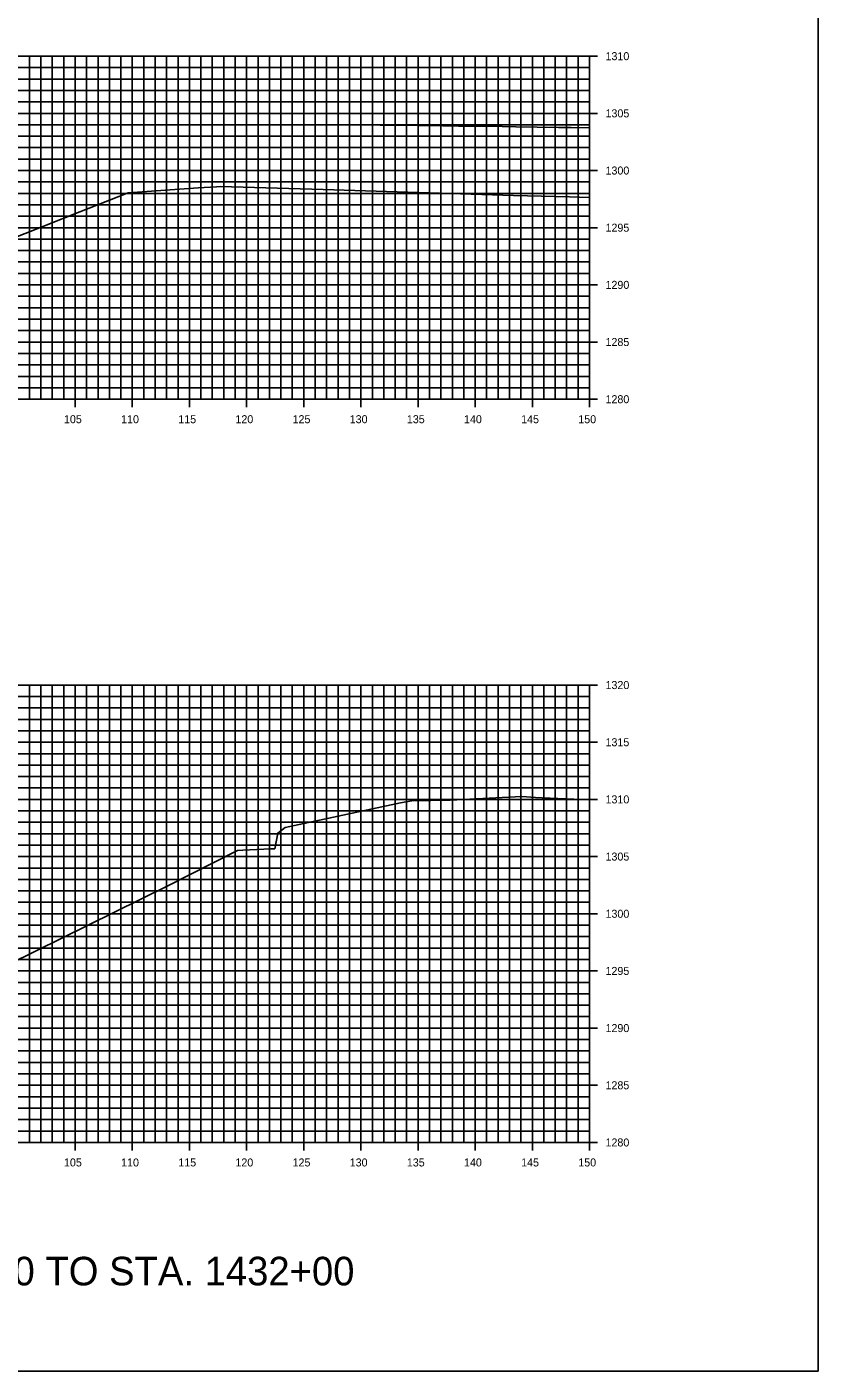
# Model space of a CAD drawing. Extents: x 674939 to 678919, y 750652 to 765176.
# Drawn here: x 678849.3 to 678918.5, y 758282.6 to 758400.1 of the extents above; entities that cross this region are included whole.
import ezdxf

# ---------------------------------------------------------------- set-up
doc = ezdxf.new("R2010")
doc.units = 0
for name, color, linetype in [('R_Axis', 7, 'Continuous'), ('R_Axis Annot', 7, 'Continuous'), ('R_Draft', 7, 'Continuous'), ('R_Exist Surface', 7, 'Continuous'), ('R_Fin Surface', 7, 'Continuous'), ('R_Grid', 7, 'Continuous'), ('R_No Plot', 7, 'Continuous')]:
    doc.layers.add(name, color=color, linetype=linetype)

msp = doc.modelspace()

# ---------------------------------------------------------------- linework, layer by layer
at = {"layer": 'R_Axis'}
for p, q in [((678899.23, 758397.55), (678897.83, 758397.55)), ((678898.53, 758367.55), (678898.53, 758397.55)), ((678899.23, 758392.55), (678897.83, 758392.55)), ((678899.23, 758387.55), (678897.83, 758387.55)), ((678899.23, 758382.55), (678897.83, 758382.55)), ((678899.23, 758377.55), (678897.83, 758377.55)), ((678899.23, 758372.55), (678897.83, 758372.55)), ((678853.53, 758366.85), (678853.53, 758368.25)), ((678858.53, 758366.85), (678858.53, 758368.25)), ((678863.53, 758366.85), (678863.53, 758368.25)), ((678868.53, 758366.85), (678868.53, 758368.25)), ((678873.53, 758366.85), (678873.53, 758368.25)), ((678878.53, 758366.85), (678878.53, 758368.25)), ((678883.53, 758366.85), (678883.53, 758368.25)), ((678888.53, 758366.85), (678888.53, 758368.25)), ((678893.53, 758366.85), (678893.53, 758368.25)), ((678898.53, 758366.85), (678898.53, 758368.25)), ((678598.53, 758367.55), (678898.53, 758367.55)), ((678899.23, 758367.55), (678897.83, 758367.55)), ((678899.23, 758342.55), (678897.83, 758342.55)), ((678898.53, 758302.55), (678898.53, 758342.55)), ((678899.23, 758337.55), (678897.83, 758337.55)), ((678899.23, 758332.55), (678897.83, 758332.55)), ((678899.23, 758327.55), (678897.83, 758327.55)), ((678899.23, 758322.55), (678897.83, 758322.55)), ((678899.23, 758317.55), (678897.83, 758317.55)), ((678899.23, 758312.55), (678897.83, 758312.55)), ((678899.23, 758307.55), (678897.83, 758307.55)), ((678598.53, 758302.55), (678898.53, 758302.55)), ((678853.53, 758301.85), (678853.53, 758303.25)), ((678858.53, 758301.85), (678858.53, 758303.25)), ((678863.53, 758301.85), (678863.53, 758303.25)), ((678868.53, 758301.85), (678868.53, 758303.25)), ((678873.53, 758301.85), (678873.53, 758303.25)), ((678878.53, 758301.85), (678878.53, 758303.25)), ((678883.53, 758301.85), (678883.53, 758303.25)), ((678888.53, 758301.85), (678888.53, 758303.25)), ((678893.53, 758301.85), (678893.53, 758303.25)), ((678899.23, 758302.55), (678897.83, 758302.55)), ((678898.53, 758301.85), (678898.53, 758303.25))]:
    msp.add_line(p, q, dxfattribs=at)
at = {"layer": 'R_Exist Surface'}
for points in [[(678845.9, 758380.76), (678853.95, 758383.94), (678858.16, 758385.61), (678864.28, 758386.03), (678865.89, 758386.12), (678866.23, 758386.16), (678875.24, 758385.88), (678891.87, 758385.36), (678896.78, 758385.26), (678898.53, 758385.2)], [(678847.76, 758318.14), (678861.57, 758324.95), (678867.74, 758328.08), (678868.21, 758328.1), (678870.65, 758328.22), (678870.99, 758328.24), (678871.26, 758329.6), (678871.9, 758330.1), (678882, 758332.24), (678883, 758332.42), (678886.33, 758332.49), (678892.61, 758332.79), (678893.81, 758332.71), (678894.39, 758332.7), (678898.53, 758332.52)]]:
    msp.add_lwpolyline(points, dxfattribs=at)
at = {"layer": 'R_Fin Surface'}
msp.add_lwpolyline([(678880.22, 758391.52), (678881.25, 758391.51), (678881.56, 758391.51), (678885.69, 758391.45), (678887.08, 758391.44), (678890.9, 758391.39), (678892.08, 758391.37), (678895.82, 758391.32), (678896.93, 758391.31), (678898.53, 758391.29)], dxfattribs=at)
at = {"layer": 'R_Grid'}
for p, q in [((678598.53, 758397.55), (678898.53, 758397.55)), ((678598.53, 758396.55), (678898.53, 758396.55)), ((678849.53, 758367.55), (678849.53, 758397.55)), ((678850.53, 758367.55), (678850.53, 758397.55)), ((678851.53, 758367.55), (678851.53, 758397.55)), ((678852.53, 758367.55), (678852.53, 758397.55)), ((678853.53, 758367.55), (678853.53, 758397.55)), ((678854.53, 758367.55), (678854.53, 758397.55)), ((678855.53, 758367.55), (678855.53, 758397.55)), ((678856.53, 758367.55), (678856.53, 758397.55)), ((678857.53, 758367.55), (678857.53, 758397.55)), ((678858.53, 758367.55), (678858.53, 758397.55)), ((678859.53, 758367.55), (678859.53, 758397.55)), ((678860.53, 758367.55), (678860.53, 758397.55)), ((678861.53, 758367.55), (678861.53, 758397.55)), ((678862.53, 758367.55), (678862.53, 758397.55)), ((678863.53, 758367.55), (678863.53, 758397.55)), ((678864.53, 758367.55), (678864.53, 758397.55)), ((678865.53, 758367.55), (678865.53, 758397.55)), ((678866.53, 758367.55), (678866.53, 758397.55)), ((678867.53, 758367.55), (678867.53, 758397.55)), ((678868.53, 758367.55), (678868.53, 758397.55)), ((678869.53, 758367.55), (678869.53, 758397.55)), ((678870.53, 758367.55), (678870.53, 758397.55)), ((678871.53, 758367.55), (678871.53, 758397.55)), ((678872.53, 758367.55), (678872.53, 758397.55)), ((678873.53, 758367.55), (678873.53, 758397.55)), ((678874.53, 758367.55), (678874.53, 758397.55)), ((678875.53, 758367.55), (678875.53, 758397.55)), ((678876.53, 758367.55), (678876.53, 758397.55)), ((678877.53, 758367.55), (678877.53, 758397.55)), ((678878.53, 758367.55), (678878.53, 758397.55)), ((678879.53, 758367.55), (678879.53, 758397.55)), ((678880.53, 758367.55), (678880.53, 758397.55)), ((678881.53, 758367.55), (678881.53, 758397.55)), ((678882.53, 758367.55), (678882.53, 758397.55)), ((678883.53, 758367.55), (678883.53, 758397.55)), ((678884.53, 758367.55), (678884.53, 758397.55)), ((678885.53, 758367.55), (678885.53, 758397.55)), ((678886.53, 758367.55), (678886.53, 758397.55)), ((678887.53, 758367.55), (678887.53, 758397.55)), ((678888.53, 758367.55), (678888.53, 758397.55)), ((678889.53, 758367.55), (678889.53, 758397.55)), ((678890.53, 758367.55), (678890.53, 758397.55)), ((678891.53, 758367.55), (678891.53, 758397.55)), ((678892.53, 758367.55), (678892.53, 758397.55)), ((678893.53, 758367.55), (678893.53, 758397.55)), ((678894.53, 758367.55), (678894.53, 758397.55)), ((678895.53, 758367.55), (678895.53, 758397.55)), ((678896.53, 758367.55), (678896.53, 758397.55)), ((678897.53, 758367.55), (678897.53, 758397.55)), ((678898.53, 758367.55), (678898.53, 758397.55)), ((678598.53, 758395.55), (678898.53, 758395.55)), ((678598.53, 758394.55), (678898.53, 758394.55)), ((678598.53, 758393.55), (678898.53, 758393.55)), ((678598.53, 758392.55), (678898.53, 758392.55)), ((678598.53, 758391.55), (678898.53, 758391.55)), ((678598.53, 758390.55), (678898.53, 758390.55)), ((678598.53, 758389.55), (678898.53, 758389.55)), ((678598.53, 758388.55), (678898.53, 758388.55)), ((678598.53, 758387.55), (678898.53, 758387.55)), ((678598.53, 758386.55), (678898.53, 758386.55)), ((678598.53, 758385.55), (678898.53, 758385.55)), ((678598.53, 758384.55), (678898.53, 758384.55)), ((678598.53, 758383.55), (678898.53, 758383.55)), ((678598.53, 758382.55), (678898.53, 758382.55)), ((678598.53, 758381.55), (678898.53, 758381.55)), ((678598.53, 758380.55), (678898.53, 758380.55)), ((678598.53, 758379.55), (678898.53, 758379.55)), ((678598.53, 758378.55), (678898.53, 758378.55)), ((678598.53, 758377.55), (678898.53, 758377.55)), ((678598.53, 758376.55), (678898.53, 758376.55)), ((678598.53, 758375.55), (678898.53, 758375.55)), ((678598.53, 758374.55), (678898.53, 758374.55)), ((678598.53, 758373.55), (678898.53, 758373.55)), ((678598.53, 758372.55), (678898.53, 758372.55)), ((678598.53, 758371.55), (678898.53, 758371.55)), ((678598.53, 758370.55), (678898.53, 758370.55)), ((678598.53, 758369.55), (678898.53, 758369.55)), ((678598.53, 758368.55), (678898.53, 758368.55)), ((678598.53, 758367.55), (678898.53, 758367.55)), ((678598.53, 758342.55), (678898.53, 758342.55)), ((678849.53, 758302.55), (678849.53, 758342.55)), ((678850.53, 758302.55), (678850.53, 758342.55)), ((678851.53, 758302.55), (678851.53, 758342.55)), ((678852.53, 758302.55), (678852.53, 758342.55)), ((678853.53, 758302.55), (678853.53, 758342.55)), ((678854.53, 758302.55), (678854.53, 758342.55)), ((678855.53, 758302.55), (678855.53, 758342.55)), ((678856.53, 758302.55), (678856.53, 758342.55)), ((678857.53, 758302.55), (678857.53, 758342.55)), ((678858.53, 758302.55), (678858.53, 758342.55)), ((678859.53, 758302.55), (678859.53, 758342.55)), ((678860.53, 758302.55), (678860.53, 758342.55)), ((678861.53, 758302.55), (678861.53, 758342.55)), ((678862.53, 758302.55), (678862.53, 758342.55)), ((678863.53, 758302.55), (678863.53, 758342.55)), ((678864.53, 758302.55), (678864.53, 758342.55)), ((678865.53, 758302.55), (678865.53, 758342.55)), ((678866.53, 758302.55), (678866.53, 758342.55)), ((678867.53, 758302.55), (678867.53, 758342.55)), ((678868.53, 758302.55), (678868.53, 758342.55)), ((678869.53, 758302.55), (678869.53, 758342.55)), ((678870.53, 758302.55), (678870.53, 758342.55)), ((678871.53, 758302.55), (678871.53, 758342.55)), ((678872.53, 758302.55), (678872.53, 758342.55)), ((678873.53, 758302.55), (678873.53, 758342.55)), ((678874.53, 758302.55), (678874.53, 758342.55)), ((678875.53, 758302.55), (678875.53, 758342.55)), ((678876.53, 758302.55), (678876.53, 758342.55)), ((678877.53, 758302.55), (678877.53, 758342.55)), ((678878.53, 758302.55), (678878.53, 758342.55)), ((678879.53, 758302.55), (678879.53, 758342.55)), ((678880.53, 758302.55), (678880.53, 758342.55)), ((678881.53, 758302.55), (678881.53, 758342.55)), ((678882.53, 758302.55), (678882.53, 758342.55)), ((678883.53, 758302.55), (678883.53, 758342.55)), ((678884.53, 758302.55), (678884.53, 758342.55)), ((678885.53, 758302.55), (678885.53, 758342.55)), ((678886.53, 758302.55), (678886.53, 758342.55)), ((678887.53, 758302.55), (678887.53, 758342.55)), ((678888.53, 758302.55), (678888.53, 758342.55)), ((678889.53, 758302.55), (678889.53, 758342.55)), ((678890.53, 758302.55), (678890.53, 758342.55)), ((678891.53, 758302.55), (678891.53, 758342.55)), ((678892.53, 758302.55), (678892.53, 758342.55)), ((678893.53, 758302.55), (678893.53, 758342.55)), ((678894.53, 758302.55), (678894.53, 758342.55)), ((678895.53, 758302.55), (678895.53, 758342.55)), ((678896.53, 758302.55), (678896.53, 758342.55)), ((678897.53, 758302.55), (678897.53, 758342.55)), ((678898.53, 758302.55), (678898.53, 758342.55)), ((678598.53, 758341.55), (678898.53, 758341.55)), ((678598.53, 758340.55), (678898.53, 758340.55)), ((678598.53, 758339.55), (678898.53, 758339.55)), ((678598.53, 758338.55), (678898.53, 758338.55)), ((678598.53, 758337.55), (678898.53, 758337.55)), ((678598.53, 758336.55), (678898.53, 758336.55)), ((678598.53, 758335.55), (678898.53, 758335.55)), ((678598.53, 758334.55), (678898.53, 758334.55)), ((678598.53, 758333.55), (678898.53, 758333.55)), ((678598.53, 758332.55), (678898.53, 758332.55)), ((678598.53, 758331.55), (678898.53, 758331.55)), ((678598.53, 758330.55), (678898.53, 758330.55)), ((678598.53, 758329.55), (678898.53, 758329.55)), ((678598.53, 758328.55), (678898.53, 758328.55)), ((678598.53, 758327.55), (678898.53, 758327.55)), ((678598.53, 758326.55), (678898.53, 758326.55)), ((678598.53, 758325.55), (678898.53, 758325.55)), ((678598.53, 758324.55), (678898.53, 758324.55)), ((678598.53, 758323.55), (678898.53, 758323.55)), ((678598.53, 758322.55), (678898.53, 758322.55)), ((678598.53, 758321.55), (678898.53, 758321.55)), ((678598.53, 758320.55), (678898.53, 758320.55)), ((678598.53, 758319.55), (678898.53, 758319.55)), ((678598.53, 758318.55), (678898.53, 758318.55)), ((678598.53, 758317.55), (678898.53, 758317.55)), ((678598.53, 758316.55), (678898.53, 758316.55)), ((678598.53, 758315.55), (678898.53, 758315.55)), ((678598.53, 758314.55), (678898.53, 758314.55)), ((678598.53, 758313.55), (678898.53, 758313.55)), ((678598.53, 758312.55), (678898.53, 758312.55)), ((678598.53, 758311.55), (678898.53, 758311.55)), ((678598.53, 758310.55), (678898.53, 758310.55)), ((678598.53, 758309.55), (678898.53, 758309.55)), ((678598.53, 758308.55), (678898.53, 758308.55)), ((678598.53, 758307.55), (678898.53, 758307.55)), ((678598.53, 758306.55), (678898.53, 758306.55)), ((678598.53, 758305.55), (678898.53, 758305.55)), ((678598.53, 758304.55), (678898.53, 758304.55)), ((678598.53, 758303.55), (678898.53, 758303.55)), ((678598.53, 758302.55), (678898.53, 758302.55))]:
    msp.add_line(p, q, dxfattribs=at)
at = {"layer": 'R_No Plot'}
msp.add_lwpolyline([(678578.53, 758282.55), (678918.53, 758282.55), (678918.53, 758502.55), (678578.53, 758502.55)], close=True, dxfattribs=at)

# ---------------------------------------------------------------- texts
at = {"layer": 'R_Axis Annot'}
for s, p in [('1310', (678899.93, 758397.2)), ('1305', (678899.93, 758392.2)), ('1300', (678899.93, 758387.2)), ('1295', (678899.93, 758382.2)), ('1290', (678899.93, 758377.2)), ('1285', (678899.93, 758372.2)), ('1280', (678899.93, 758367.2)), ('105', (678852.55, 758365.45)), ('110', (678857.55, 758365.45)), ('115', (678862.55, 758365.45)), ('120', (678867.55, 758365.45)), ('125', (678872.55, 758365.45)), ('130', (678877.55, 758365.45)), ('135', (678882.55, 758365.45)), ('140', (678887.55, 758365.45)), ('145', (678892.55, 758365.45)), ('150', (678897.55, 758365.45)), ('1320', (678899.93, 758342.2)), ('1315', (678899.93, 758337.2)), ('1310', (678899.93, 758332.2)), ('1305', (678899.93, 758327.2)), ('1300', (678899.93, 758322.2)), ('1295', (678899.93, 758317.2)), ('1290', (678899.93, 758312.2)), ('1285', (678899.93, 758307.2)), ('1280', (678899.93, 758302.2)), ('105', (678852.55, 758300.45)), ('110', (678857.55, 758300.45)), ('115', (678862.55, 758300.45)), ('120', (678867.55, 758300.45)), ('125', (678872.55, 758300.45)), ('130', (678877.55, 758300.45)), ('135', (678882.55, 758300.45)), ('140', (678887.55, 758300.45)), ('145', (678892.55, 758300.45)), ('150', (678897.55, 758300.45))]:
    msp.add_text(s, height=0.7, dxfattribs=at).set_placement(p)
at = {"layer": 'R_Draft'}
msp.add_text('STA. 1430+00 TO STA. 1432+00', height=2.5, dxfattribs=at).set_placement((678828.53, 758290.05))

doc.saveas('drawing.dxf')
